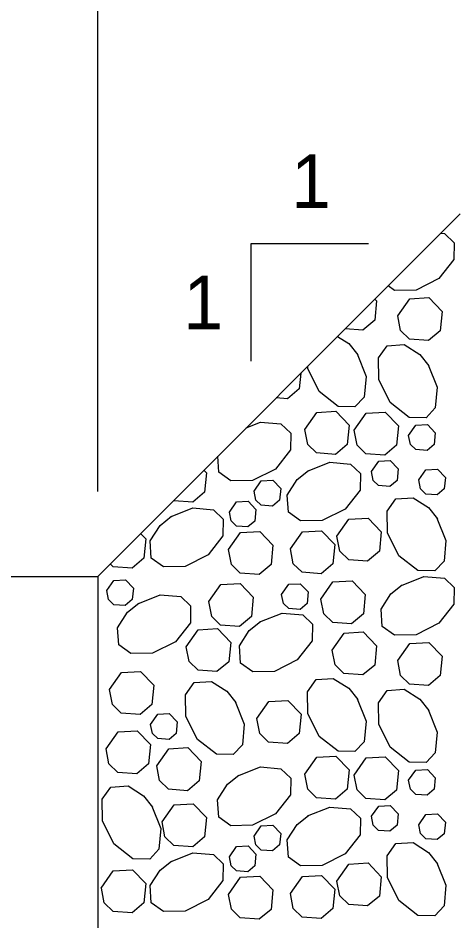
# Model space of a CAD drawing. Extents: x 636530 to 644067, y 294168 to 299122.
# Drawn here: x 641116.3 to 641140.9, y 296121.9 to 296172.5 of the extents above; entities that cross this region are included whole.
import ezdxf

# ---------------------------------------------------------------- set-up
doc = ezdxf.new("R2010")
doc.units = 0
doc.layers.add('1', color=7, linetype='Continuous')

msp = doc.modelspace()

# ---------------------------------------------------------------- linework, layer by layer
at = {"layer": '1'}
for p, q in [((641120.763, 296145.931), (641120.763, 296198.944)), ((641120.763, 296141.171), (641141.084, 296161.492)), ((641135.939, 296159.812), (641129.354, 296159.812)), ((641129.354, 296159.812), (641129.354, 296153.227)), ((640983.603, 296141.171), (641120.763, 296141.171)), ((641120.763, 296141.171), (641120.763, 296110.691))]:
    msp.add_line(p, q, dxfattribs=at)
for points in [[(641139.996, 296160.404), (641140.203, 296160.386), (641140.752, 296159.864), (641140.735, 296158.927), (641139.901, 296157.861), (641138.613, 296157.217), (641137.399, 296157.196), (641137.042, 296157.45)], [(641136.301, 296156.709), (641136.403, 296156.604), (641136.295, 296155.52), (641135.632, 296154.968), (641134.632, 296155.041)], [(641137.587, 296155.774), (641138.259, 296156.73), (641139.332, 296156.792), (641140.078, 296156.018), (641139.97, 296154.934), (641139.307, 296154.382), (641138.248, 296154.459), (641137.749, 296154.943), (641137.587, 296155.774)], [(641134.212, 296154.62), (641134.836, 296154.22), (641135.342, 296153.585)], [(641139.296, 296153.025), (641139.794, 296151.768), (641139.695, 296150.612), (641139.173, 296150.063), (641138.235, 296150.081), (641137.17, 296150.914), (641136.526, 296152.202), (641136.505, 296153.416), (641136.99, 296154.099), (641137.957, 296154.164), (641138.822, 296153.61), (641139.328, 296152.975)], [(641135.31, 296153.635), (641135.809, 296152.378), (641135.709, 296151.222), (641135.187, 296150.673), (641134.249, 296150.691), (641133.184, 296151.524), (641132.54, 296152.812), (641132.538, 296152.946)], [(641132.157, 296152.565), (641132.069, 296151.681), (641131.406, 296151.13), (641130.768, 296151.176)], [(641132.376, 296149.404), (641133.048, 296150.36), (641134.121, 296150.421), (641134.867, 296149.648), (641134.759, 296148.564), (641134.096, 296148.012), (641133.037, 296148.089), (641132.538, 296148.572), (641132.376, 296149.403)], [(641135.141, 296149.363), (641135.813, 296150.319), (641136.887, 296150.381), (641137.633, 296149.607), (641137.525, 296148.523), (641136.862, 296147.971), (641135.802, 296148.048), (641135.304, 296148.532), (641135.142, 296149.363)], [(641129.094, 296149.502), (641129.883, 296149.815), (641131.039, 296149.715), (641131.588, 296149.193), (641131.57, 296148.255), (641130.737, 296147.19), (641129.449, 296146.546), (641128.235, 296146.525), (641127.552, 296147.01), (641127.492, 296147.901)], [(641138.2, 296149.068), (641138.603, 296149.641), (641139.248, 296149.678), (641139.695, 296149.214), (641139.63, 296148.564), (641139.233, 296148.233), (641138.597, 296148.279), (641138.297, 296148.569), (641138.2, 296149.067)], [(641132.527, 296147.07), (641133.785, 296147.568), (641134.94, 296147.468), (641135.49, 296146.946), (641135.472, 296146.009), (641134.639, 296144.943), (641133.351, 296144.3), (641132.137, 296144.278), (641131.454, 296144.764), (641131.389, 296145.731), (641131.943, 296146.595), (641132.578, 296147.102)], [(641136.119, 296147.05), (641136.523, 296147.624), (641137.167, 296147.661), (641137.614, 296147.196), (641137.55, 296146.546), (641137.152, 296146.215), (641136.516, 296146.261), (641136.217, 296146.551), (641136.12, 296147.05)], [(641126.718, 296147.126), (641126.864, 296146.975), (641126.756, 296145.891), (641126.093, 296145.34), (641125.033, 296145.416), (641125.02, 296145.428)], [(641138.767, 296146.577), (641139.171, 296147.151), (641139.815, 296147.188), (641140.263, 296146.723), (641140.198, 296146.073), (641139.8, 296145.742), (641139.164, 296145.788), (641138.865, 296146.078), (641138.768, 296146.577)], [(641129.531, 296145.947), (641129.934, 296146.521), (641130.578, 296146.557), (641131.026, 296146.093), (641130.961, 296145.443), (641130.563, 296145.112), (641129.927, 296145.158), (641129.628, 296145.448), (641129.531, 296145.947)], [(641128.144, 296144.78), (641128.547, 296145.354), (641129.191, 296145.391), (641129.639, 296144.927), (641129.574, 296144.276), (641129.176, 296143.945), (641128.54, 296143.991), (641128.241, 296144.281), (641128.144, 296144.78)], [(641139.783, 296144.444), (641140.282, 296143.186), (641140.182, 296142.031), (641139.66, 296141.482), (641138.723, 296141.499), (641137.657, 296142.333), (641137.014, 296143.621), (641136.992, 296144.834), (641137.478, 296145.518), (641138.445, 296145.582), (641139.309, 296145.028), (641139.816, 296144.393)], [(641124.842, 296144.508), (641126.1, 296145.006), (641127.255, 296144.906), (641127.804, 296144.384), (641127.786, 296143.447), (641126.953, 296142.382), (641125.665, 296141.738), (641124.451, 296141.716), (641123.768, 296142.202), (641123.703, 296143.169), (641124.258, 296144.033), (641124.893, 296144.54)], [(641134.175, 296143.419), (641134.847, 296144.376), (641135.92, 296144.437), (641136.667, 296143.663), (641136.559, 296142.579), (641135.895, 296142.028), (641134.836, 296142.105), (641134.337, 296142.588), (641134.175, 296143.419)], [(641131.567, 296142.718), (641132.24, 296143.674), (641133.313, 296143.736), (641134.059, 296142.962), (641133.951, 296141.878), (641133.288, 296141.326), (641132.228, 296141.403), (641131.73, 296141.887), (641131.568, 296142.718)], [(641123.168, 296143.576), (641123.457, 296143.277), (641123.349, 296142.193), (641122.686, 296141.642), (641121.626, 296141.718), (641121.466, 296141.874)], [(641128.099, 296142.679), (641128.771, 296143.635), (641129.845, 296143.696), (641130.591, 296142.923), (641130.483, 296141.838), (641129.82, 296141.287), (641128.76, 296141.364), (641128.261, 296141.847), (641128.1, 296142.678)], [(641121.271, 296140.377), (641121.675, 296140.951), (641122.319, 296140.987), (641122.766, 296140.523), (641122.702, 296139.873), (641122.304, 296139.542), (641121.668, 296139.588), (641121.369, 296139.878), (641121.272, 296140.377)], [(641126.996, 296139.763), (641127.669, 296140.719), (641128.742, 296140.781), (641129.488, 296140.007), (641129.38, 296138.923), (641128.717, 296138.371), (641127.657, 296138.448), (641127.159, 296138.932), (641126.997, 296139.763)], [(641131.075, 296140.156), (641131.479, 296140.73), (641132.123, 296140.767), (641132.571, 296140.302), (641132.506, 296139.652), (641132.108, 296139.321), (641131.472, 296139.367), (641131.173, 296139.657), (641131.076, 296140.156)], [(641133.279, 296139.908), (641133.951, 296140.865), (641135.024, 296140.926), (641135.77, 296140.152), (641135.662, 296139.068), (641134.999, 296138.517), (641133.94, 296138.593), (641133.441, 296139.077), (641133.279, 296139.908)], [(641137.79, 296140.673), (641139.048, 296141.171), (641140.203, 296141.072), (641140.752, 296140.55), (641140.735, 296139.612), (641139.901, 296138.547), (641138.613, 296137.903), (641137.399, 296137.882), (641136.716, 296138.367), (641136.651, 296139.334), (641137.206, 296140.199), (641137.841, 296140.705)], [(641123.013, 296139.64), (641124.271, 296140.139), (641125.426, 296140.039), (641125.975, 296139.517), (641125.958, 296138.58), (641125.124, 296137.514), (641123.837, 296136.87), (641122.623, 296136.849), (641121.94, 296137.335), (641121.875, 296138.301), (641122.429, 296139.166), (641123.064, 296139.673)], [(641129.846, 296138.624), (641131.103, 296139.122), (641132.259, 296139.022), (641132.808, 296138.5), (641132.79, 296137.563), (641131.957, 296136.498), (641130.669, 296135.854), (641129.455, 296135.832), (641128.772, 296136.318), (641128.707, 296137.285), (641129.262, 296138.149), (641129.897, 296138.656)], [(641125.731, 296137.233), (641126.404, 296138.189), (641127.477, 296138.251), (641128.223, 296137.477), (641128.115, 296136.393), (641127.452, 296135.841), (641126.392, 296135.918), (641125.894, 296136.402), (641125.732, 296137.233)], [(641133.911, 296137.045), (641134.583, 296138.002), (641135.657, 296138.063), (641136.403, 296137.289), (641136.295, 296136.205), (641135.632, 296135.654), (641134.572, 296135.73), (641134.074, 296136.214), (641133.912, 296137.045)], [(641137.587, 296136.46), (641138.259, 296137.416), (641139.332, 296137.477), (641140.078, 296136.704), (641139.97, 296135.62), (641139.307, 296135.068), (641138.248, 296135.145), (641137.749, 296135.628), (641137.587, 296136.459)], [(641121.42, 296134.833), (641122.093, 296135.79), (641123.166, 296135.851), (641123.912, 296135.077), (641123.804, 296133.993), (641123.141, 296133.442), (641122.081, 296133.518), (641121.583, 296134.002), (641121.421, 296134.833)], [(641128.477, 296134.158), (641128.976, 296132.901), (641128.876, 296131.745), (641128.354, 296131.196), (641127.417, 296131.214), (641126.352, 296132.047), (641125.708, 296133.335), (641125.686, 296134.549), (641126.172, 296135.232), (641127.139, 296135.296), (641128.003, 296134.742), (641128.51, 296134.107)], [(641135.31, 296134.321), (641135.809, 296133.063), (641135.709, 296131.908), (641135.187, 296131.359), (641134.249, 296131.376), (641133.184, 296132.21), (641132.54, 296133.498), (641132.519, 296134.711), (641133.004, 296135.395), (641133.971, 296135.459), (641134.836, 296134.905), (641135.342, 296134.27)], [(641139.296, 296133.711), (641139.794, 296132.453), (641139.695, 296131.298), (641139.173, 296130.749), (641138.235, 296130.766), (641137.17, 296131.6), (641136.526, 296132.888), (641136.505, 296134.101), (641136.99, 296134.785), (641137.957, 296134.849), (641138.822, 296134.295), (641139.328, 296133.66)], [(641129.685, 296133.207), (641130.357, 296134.163), (641131.431, 296134.224), (641132.177, 296133.451), (641132.069, 296132.367), (641131.406, 296131.815), (641130.346, 296131.892), (641129.848, 296132.375), (641129.686, 296133.207)], [(641123.73, 296132.874), (641124.134, 296133.448), (641124.778, 296133.485), (641125.225, 296133.02), (641125.161, 296132.37), (641124.763, 296132.039), (641124.127, 296132.085), (641123.828, 296132.375), (641123.731, 296132.874)], [(641121.232, 296131.513), (641121.904, 296132.469), (641122.978, 296132.53), (641123.724, 296131.757), (641123.616, 296130.672), (641122.953, 296130.121), (641121.893, 296130.198), (641121.394, 296130.681), (641121.233, 296131.512)], [(641124.073, 296130.563), (641124.745, 296131.519), (641125.818, 296131.581), (641126.565, 296130.807), (641126.457, 296129.723), (641125.794, 296129.171), (641124.734, 296129.248), (641124.235, 296129.732), (641124.073, 296130.563)], [(641132.376, 296130.089), (641133.048, 296131.046), (641134.121, 296131.107), (641134.867, 296130.333), (641134.759, 296129.249), (641134.096, 296128.698), (641133.037, 296128.774), (641132.538, 296129.258), (641132.376, 296130.089)], [(641135.141, 296130.048), (641135.813, 296131.005), (641136.887, 296131.066), (641137.633, 296130.292), (641137.525, 296129.208), (641136.862, 296128.657), (641135.802, 296128.734), (641135.304, 296129.217), (641135.142, 296130.048)], [(641128.626, 296130.002), (641129.883, 296130.5), (641131.039, 296130.4), (641131.588, 296129.878), (641131.57, 296128.941), (641130.737, 296127.876), (641129.449, 296127.232), (641128.235, 296127.21), (641127.552, 296127.696), (641127.487, 296128.663), (641128.042, 296129.527), (641128.676, 296130.034)], [(641138.2, 296129.753), (641138.603, 296130.327), (641139.248, 296130.364), (641139.695, 296129.899), (641139.63, 296129.249), (641139.233, 296128.918), (641138.597, 296128.964), (641138.297, 296129.254), (641138.2, 296129.753)], [(641123.8, 296128.302), (641124.299, 296127.044), (641124.199, 296125.889), (641123.677, 296125.34), (641122.74, 296125.357), (641121.674, 296126.191), (641121.031, 296127.478), (641121.009, 296128.692), (641121.495, 296129.375), (641122.462, 296129.44), (641123.326, 296128.886), (641123.833, 296128.251)], [(641124.372, 296127.417), (641125.044, 296128.373), (641126.118, 296128.434), (641126.864, 296127.661), (641126.756, 296126.577), (641126.093, 296126.025), (641125.033, 296126.102), (641124.534, 296126.585), (641124.372, 296127.417)], [(641132.527, 296127.755), (641133.785, 296128.254), (641134.94, 296128.154), (641135.49, 296127.632), (641135.472, 296126.694), (641134.639, 296125.629), (641133.351, 296124.985), (641132.137, 296124.964), (641131.454, 296125.449), (641131.389, 296126.416), (641131.943, 296127.281), (641132.578, 296127.787)], [(641136.119, 296127.735), (641136.523, 296128.309), (641137.167, 296128.346), (641137.614, 296127.882), (641137.55, 296127.231), (641137.152, 296126.9), (641136.516, 296126.947), (641136.217, 296127.237), (641136.12, 296127.735)], [(641138.767, 296127.263), (641139.171, 296127.836), (641139.815, 296127.873), (641140.263, 296127.409), (641140.198, 296126.759), (641139.8, 296126.428), (641139.164, 296126.474), (641138.865, 296126.764), (641138.768, 296127.262)], [(641129.531, 296126.632), (641129.934, 296127.206), (641130.578, 296127.243), (641131.026, 296126.779), (641130.961, 296126.128), (641130.563, 296125.797), (641129.927, 296125.843), (641129.628, 296126.133), (641129.531, 296126.632)], [(641128.144, 296125.466), (641128.547, 296126.04), (641129.191, 296126.076), (641129.639, 296125.612), (641129.574, 296124.962), (641129.176, 296124.631), (641128.54, 296124.677), (641128.241, 296124.967), (641128.144, 296125.466)], [(641139.783, 296125.129), (641140.282, 296123.872), (641140.182, 296122.716), (641139.66, 296122.167), (641138.723, 296122.185), (641137.657, 296123.018), (641137.014, 296124.306), (641136.992, 296125.52), (641137.478, 296126.203), (641138.445, 296126.268), (641139.309, 296125.714), (641139.816, 296125.079)], [(641124.842, 296125.193), (641126.1, 296125.692), (641127.255, 296125.592), (641127.804, 296125.07), (641127.786, 296124.132), (641126.953, 296123.067), (641125.665, 296122.423), (641124.451, 296122.402), (641123.768, 296122.887), (641123.703, 296123.854), (641124.258, 296124.719), (641124.893, 296125.225)], [(641134.175, 296124.105), (641134.847, 296125.061), (641135.92, 296125.123), (641136.667, 296124.349), (641136.559, 296123.265), (641135.895, 296122.713), (641134.836, 296122.79), (641134.337, 296123.274), (641134.175, 296124.105)], [(641120.965, 296123.719), (641121.637, 296124.675), (641122.711, 296124.736), (641123.457, 296123.963), (641123.349, 296122.879), (641122.686, 296122.327), (641121.626, 296122.404), (641121.127, 296122.887), (641120.966, 296123.719)], [(641128.099, 296123.364), (641128.771, 296124.32), (641129.845, 296124.382), (641130.591, 296123.608), (641130.483, 296122.524), (641129.82, 296121.972), (641128.76, 296122.049), (641128.261, 296122.533), (641128.1, 296123.364)], [(641131.567, 296123.404), (641132.24, 296124.36), (641133.313, 296124.421), (641134.059, 296123.648), (641133.951, 296122.563), (641133.288, 296122.012), (641132.228, 296122.089), (641131.73, 296122.572), (641131.568, 296123.403)]]:
    msp.add_lwpolyline(points, dxfattribs=at)

# ---------------------------------------------------------------- texts
for p in [(641131.61, 296161.817), (641125.566, 296155.018)]:
    msp.add_text('1', height=3, dxfattribs=at).set_placement(p)

doc.saveas('drawing.dxf')
